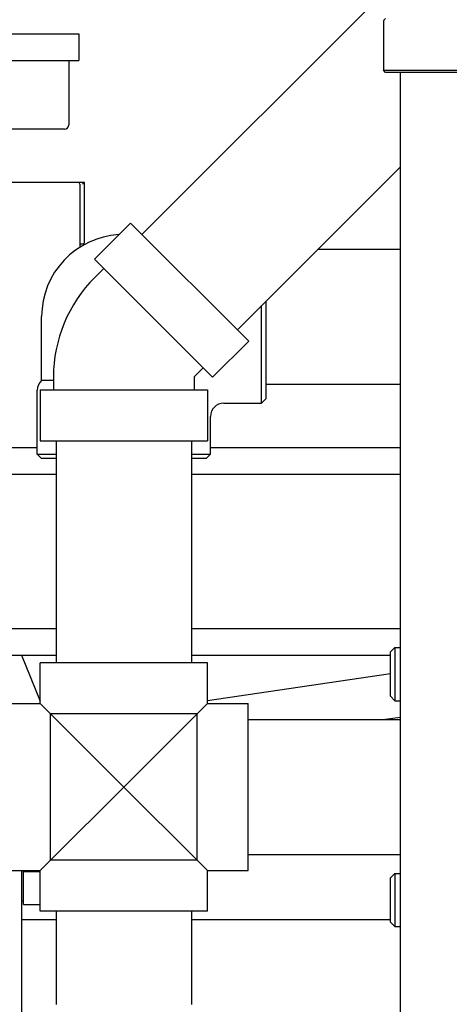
# Model space of a CAD drawing. Header units: inches. Extents: x 18 to 846, y -44 to 561.
# Tile 306 of 637: x 327.28 to 333.32, y 472.03 to 485.89. Entities that reach past the tile are written whole.
import ezdxf

# ---------------------------------------------------------------- set-up
doc = ezdxf.new("R2010")
doc.units = ezdxf.units.IN
doc.header["$LTSCALE"] = 24
doc.header["$MEASUREMENT"] = 0
doc.layers.add('Dimension (ANSI)', color=7, linetype='Continuous', lineweight=25)
doc.layers.add('Visible (ANSI)', color=7, linetype='Continuous', lineweight=30)
doc.styles.add('Note Text (ANSI)', font='tahoma.ttf')
doc.dimstyles.new('SB Fraction-16 (ANSI)', dxfattribs={"dimscale": 24, "dimtxt": 0.125, "dimasz": 0.098425, "dimexe": 0.125, "dimexo": 0.0625, "dimgap": 0.031496, "dimtad": 0, "dimtih": 1, "dimtoh": 1, "dimdec": 4, "dimrnd": 1e-08, "dimzin": 0, "dimdsep": 46, "dimlunit": 5, "dimtxsty": 'Note Text (ANSI)', "dimcen": 0.09, "dimdle": 0.393701, "dimclrd": 256, "dimclre": 256, "dimclrt": 256, "dimadec": 0, "dimazin": 3, "dimtfac": 0.96, "dimtofl": 0, "dimtmove": 0, "dimatfit": 3, "dimfxl": 1, "dimfrac": 2, "dimtolj": 1, "dimtzin": 12, "dimlwd": -1, "dimlwe": -1, "dimarcsym": 0})

# ---------------------------------------------------------------- blocks, each defined once
blk = doc.blocks.new('*D18')
at = {"layer": 'Defpoints', "color": 0, "transparency": 16777216}
for p in [(349.678, 522.087), (260.86, 408.087), (349.678, 408.087)]:
    blk.add_point(p, dxfattribs=at)
at = {"layer": 'Dimension (ANSI)', "transparency": 16777216}
for p, q in [((348.178, 522.087), (257.86, 522.087)), ((260.86, 519.724), (260.86, 464.348)), ((260.86, 410.449), (260.86, 459.826)), ((348.178, 408.087), (257.86, 408.087))]:
    blk.add_line(p, q, dxfattribs=at)
for points in [[(260.466, 519.724), (261.253, 519.724), (260.86, 522.087)], [(260.466, 410.449), (261.253, 410.449), (260.86, 408.087)]]:
    blk.add_solid(points, dxfattribs=at)
at = {"layer": 'Dimension (ANSI)', "transparency": 16777216, "insert": (257.76, 463.592), "char_height": 3, "attachment_point": 1, "style": 'Note Text (ANSI)'}
blk.add_mtext('\\A1;114', dxfattribs=at)

msp = doc.modelspace()

# ---------------------------------------------------------------- linework, layer by layer
at = {"layer": 'Visible (ANSI)'}
for p, q in [((328.99469, 482.86974), (332.42353, 486.29859)), ((332.39188, 485.85668), (332.39188, 485.18243)), ((325.38831, 485.69169), (328.10631, 485.69169)), ((328.10631, 485.69169), (328.10631, 485.31669)), ((325.38831, 485.31669), (328.10631, 485.31669)), ((327.96731, 485.31669), (327.96731, 484.41419)), ((332.39188, 485.18243), (333.70438, 485.18243)), ((332.42313, 485.15118), (332.39188, 485.18243)), ((333.67313, 485.15118), (332.42313, 485.15118)), ((332.62813, 485.15118), (332.62813, 470.23168)), ((327.90431, 484.35119), (325.59031, 484.35119)), ((330.33819, 481.52624), (332.62813, 483.81618)), ((328.09731, 483.60069), (325.37231, 483.60069)), ((328.14731, 483.60069), (328.09731, 483.60069)), ((328.12231, 483.57569), (328.12231, 482.68904)), ((328.18481, 483.60069), (328.14731, 483.60069)), ((328.18481, 483.60069), (328.15981, 483.57569)), ((328.18481, 482.8055), (328.18481, 483.60069)), ((328.32753, 482.52149), (328.83523, 483.0292)), ((330.49764, 481.36679), (328.83523, 483.0292)), ((328.12231, 482.73467), (328.15981, 482.73467)), ((328.18481, 482.7491), (328.18481, 482.8055)), ((331.47363, 482.66168), (332.62813, 482.66168)), ((329.98994, 480.85909), (328.32753, 482.52149)), ((328.33006, 482.26168), (328.4587, 482.39033)), ((330.67763, 480.49293), (330.67763, 481.86568)), ((330.74013, 481.92818), (330.74013, 480.55543)), ((327.58388, 480.81394), (327.58388, 481.71168)), ((329.98994, 480.85909), (330.49764, 481.36679)), ((329.73013, 480.86161), (329.85877, 480.99025)), ((327.58388, 480.81394), (327.75013, 480.81394)), ((327.75013, 480.86161), (327.75013, 480.67968)), ((329.73013, 480.86161), (329.73013, 480.67968)), ((330.74013, 480.76168), (332.62813, 480.76168)), ((327.52138, 479.77418), (327.52138, 480.67418)), ((327.56463, 480.67968), (329.91563, 480.67968)), ((327.56463, 480.67968), (327.56463, 479.96168)), ((329.91563, 480.67968), (329.91563, 479.96168)), ((330.14638, 480.49293), (330.67763, 480.49293)), ((330.74013, 480.55543), (330.67763, 480.49293)), ((329.95888, 479.77418), (329.95888, 480.30543)), ((327.56463, 479.96168), (329.91563, 479.96168)), ((327.79013, 479.96168), (327.79013, 476.83668)), ((329.69013, 479.96168), (329.69013, 476.83668)), ((327.52138, 479.8627), (313.30342, 479.8627)), ((327.52138, 479.77418), (327.79013, 479.77418)), ((327.58388, 479.71168), (327.52138, 479.77418)), ((329.69013, 479.77418), (329.95888, 479.77418)), ((329.89638, 479.71168), (329.95888, 479.77418)), ((332.62813, 479.8627), (329.95888, 479.8627)), ((327.79013, 479.71168), (327.58388, 479.71168)), ((329.89638, 479.71168), (329.69013, 479.71168)), ((327.79013, 479.4877), (313.30342, 479.4877)), ((332.62813, 479.4877), (329.69013, 479.4877)), ((324.30328, 477.3196), (327.79013, 477.3196)), ((329.69013, 477.3196), (332.62813, 477.3196)), ((332.49263, 476.99017), (332.55513, 477.05267)), ((332.55513, 477.05267), (332.55513, 476.30267)), ((332.55513, 477.05267), (332.62813, 477.05267)), ((324.30328, 476.9446), (327.79013, 476.9446)), ((327.29849, 476.9446), (327.56463, 476.29444)), ((329.69013, 476.9446), (332.49263, 476.9446)), ((332.49263, 476.36517), (332.49263, 476.99017)), ((329.91563, 476.83668), (327.56463, 476.83668)), ((327.56463, 476.26218), (327.56463, 476.83668)), ((329.91563, 476.26218), (329.91563, 476.83668)), ((332.49263, 476.67859), (329.91563, 476.30173)), ((332.49263, 476.36517), (332.55513, 476.30267)), ((332.55513, 476.30267), (332.62813, 476.30267)), ((326.99013, 476.26218), (327.56463, 476.26218)), ((327.56463, 476.26218), (327.70813, 476.11868)), ((329.77213, 476.11868), (329.91563, 476.26218)), ((329.91563, 476.26218), (330.49013, 476.26218)), ((330.49013, 473.91118), (330.49013, 476.26218)), ((329.77213, 476.11868), (327.70813, 476.11868)), ((327.70813, 476.11868), (328.74013, 475.08668)), ((327.70813, 474.05468), (327.70813, 476.11868)), ((328.74013, 475.08668), (329.77213, 476.11868)), ((329.77213, 474.05468), (329.77213, 476.11868)), ((330.49013, 476.03668), (332.62813, 476.03668)), ((332.62813, 476.06676), (332.42248, 476.03668)), ((328.74013, 475.08668), (327.70813, 474.05468)), ((329.77213, 474.05468), (328.74013, 475.08668)), ((330.49013, 474.13668), (332.62813, 474.13668)), ((327.70813, 474.05468), (327.56463, 473.91118)), ((329.77213, 474.05468), (327.70813, 474.05468)), ((329.91563, 473.91118), (329.77213, 474.05468)), ((326.99013, 473.91118), (327.56463, 473.91118)), ((327.30343, 456.26218), (327.30343, 473.91118)), ((327.32843, 473.89929), (327.32843, 473.91118)), ((327.32843, 473.89929), (327.56463, 473.89929)), ((327.32843, 473.43054), (327.32843, 473.89929)), ((327.56463, 473.33668), (327.56463, 473.91118)), ((329.91563, 473.33668), (329.91563, 473.91118)), ((329.91563, 473.91118), (330.49013, 473.91118)), ((332.49263, 473.80819), (332.55513, 473.87069)), ((332.49263, 473.18319), (332.49263, 473.80819)), ((332.55513, 473.87069), (332.55513, 473.12069)), ((332.55513, 473.87069), (332.62813, 473.87069)), ((327.32843, 473.47741), (327.30343, 473.47741)), ((327.32843, 473.43054), (327.56463, 473.43054)), ((329.91563, 473.33668), (327.56463, 473.33668)), ((327.79013, 473.33668), (327.79013, 472.02418)), ((329.69013, 473.33668), (329.69013, 472.02418)), ((327.30343, 473.22117), (327.79013, 473.22117)), ((329.69013, 473.22117), (332.49263, 473.22117)), ((332.49263, 473.18319), (332.55513, 473.12069)), ((332.55513, 473.12069), (332.62813, 473.12069))]:
    msp.add_line(p, q, dxfattribs=at)
for centre, radius, start, end in [((332.45438, 485.85668), 0.0625, 120, 180), ((327.90431, 484.41419), 0.063, 270, 0), ((328.09731, 483.57569), 0.025, 0, 90), ((328.74013, 481.71168), 1.15625, 93.379962, 180), ((329.73013, 480.86161), 1.98, 135, 180), ((327.70888, 480.67418), 0.1875, 131.810315, 180), ((330.14638, 480.30543), 0.1875, 90, 180)]:
    msp.add_arc(centre, radius, start, end, dxfattribs=at)
msp.add_ellipse((328.15981, 482.7491), major_axis=(0.025, 0), ratio=0.57735027, start_param=4.71238898, end_param=6.28318531, dxfattribs=at)

# ---------------------------------------------------------------- dimensions: what is measured, and where the dimension line sits
at = {"layer": 'Dimension (ANSI)'}
dim = msp.add_linear_dim(base=(260.85953, 408.08668), p1=(349.67843, 522.08668), p2=(349.67843, 408.08668), angle=90, dimstyle='SB Fraction-16 (ANSI)', override={"dimgap": 0.031496, "dimdec": 4, "dimtol": 0, "dimlim": 0, "dimtp": 0, "dimtm": 0, "dimtdec": 2, "dimatfit": 1}, dxfattribs=at)
dim.commit()
dim.dimension.update_dxf_attribs({"geometry": '*D18', "text_midpoint": (260.85953, 462.08668), "dimtype": 160})

doc.saveas('drawing.dxf')
